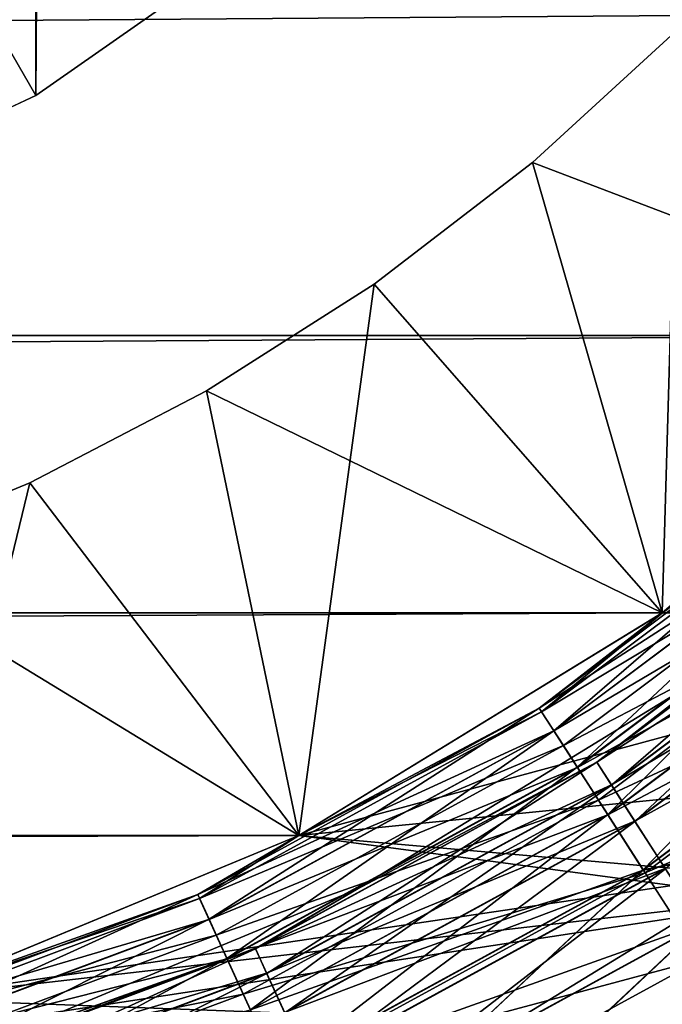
# Model space of a CAD drawing. Header units: metres. Extents: x -206 to 75, y -104 to 104.
# Tile 974 of 1056: x 39.26 to 40.44, y -42.27 to -40.45. Entities that reach past the tile are written whole.
import ezdxf

# ---------------------------------------------------------------- set-up
doc = ezdxf.new("R2010")
doc.units = ezdxf.units.M
doc.layers.add('solid_01_1-CONSUMER_THERM_B_125288', color=7, linetype='CONTINUOUS')

msp = doc.modelspace()

# ---------------------------------------------------------------- linework, layer by layer
at = {"layer": 'solid_01_1-CONSUMER_THERM_B_125288'}
for points in [[(37.641285, -67.320755), (69.485435, 75.004799), (69.506912, -74.995201)], [(37.641285, -67.320755), (37.742935, -66.77655), (69.485435, 75.004799)], [(37.723892, 66.223442), (69.485435, 75.004799), (37.742855, -66.222939)], [(37.742935, -66.77655), (37.742855, -66.222939), (69.485435, 75.004799)], [(38.721828, -40.857029, 108.410858), (38.72179, 40.85704, 108.410858), (39.286171, 40.593868, 108.410858)], [(38.721828, -40.857029, 108.410858), (39.286171, 40.593868, 108.410858), (39.286209, -40.593857, 108.410858)], [(39.286209, -40.593857, 108.410858), (39.286171, 40.593868, 108.410858), (39.79628, 40.236687, 108.410858)], [(39.286209, -40.593857, 108.410858), (39.79628, 40.236687, 108.410858), (39.796318, -40.236675, 108.410858)], [(39.286209, -40.593857, 108.410858), (39.796318, -40.236675, 108.410858), (39.111248, -40.290855, 75)], [(38.721828, -40.857029, 108.410858), (39.286209, -40.593857, 108.410858), (39.111248, -40.290855, 75)], [(-41.035572, -41.035572, 108.5), (41.545116, -40.438808, 108.5), (-41.545181, -40.43885, 108.5)], [(-41.035572, -41.035572, 108.5), (41.035511, -41.035534, 108.5), (41.545116, -40.438808, 108.5)], [(40.199833, -40.717251, 106.5), (40.469818, -40.469841, 106.5), (40.43877, -41.54517, 107)], [(41.035503, -41.035526, 106), (40.469818, -40.469841, 106.5), (40.199833, -40.717251, 106.5)], [(40.199833, -40.717251, 104.5), (40.469818, -40.469841, 104.5), (40.43877, -41.54517, 105)], [(40.199833, -40.717251, 104.5), (41.035503, -41.035526, 104), (40.469818, -40.469841, 104.5)], [(40.199833, -40.717251, 102.5), (40.469818, -40.469841, 102.5), (40.43877, -41.54517, 103)], [(40.199833, -40.717251, 102.5), (41.035503, -41.035526, 102), (40.469818, -40.469841, 102.5)], [(40.199833, -40.717251, 100.5), (40.469818, -40.469841, 100.5), (40.43877, -41.54517, 101)], [(40.199833, -40.717251, 100.5), (41.035503, -41.035526, 100), (40.469818, -40.469841, 100.5)], [(40.199833, -40.717251, 98.5), (40.469818, -40.469841, 98.5), (40.43877, -41.54517, 99)], [(40.199833, -40.717251, 98.5), (41.035503, -41.035526, 98), (40.469818, -40.469841, 98.5)], [(40.199833, -40.717251, 96.5), (40.469818, -40.469841, 96.5), (40.43877, -41.54517, 97)], [(40.199833, -40.717251, 96.5), (41.035503, -41.035526, 96), (40.469818, -40.469841, 96.5)], [(40.199833, -40.717251, 94.5), (40.469818, -40.469841, 94.5), (40.43877, -41.54517, 95)], [(40.199833, -40.717251, 94.5), (41.035503, -41.035526, 94), (40.469818, -40.469841, 94.5)], [(40.199833, -40.717251, 92.5), (40.469818, -40.469841, 92.5), (40.43877, -41.54517, 93)], [(40.199833, -40.717251, 92.5), (41.035503, -41.035526, 92), (40.469818, -40.469841, 92.5)], [(40.199833, -40.717251, 90.5), (40.469818, -40.469841, 90.5), (40.43877, -41.54517, 91)], [(40.199833, -40.717251, 90.5), (41.035503, -41.035526, 90), (40.469818, -40.469841, 90.5)], [(40.199833, -40.717251, 88.5), (40.469818, -40.469841, 88.5), (40.43877, -41.54517, 89)], [(40.199833, -40.717251, 88.5), (41.035503, -41.035526, 88), (40.469818, -40.469841, 88.5)], [(40.199833, -40.717251, 86.5), (40.469818, -40.469841, 86.5), (40.43877, -41.54517, 87)], [(40.199833, -40.717251, 86.5), (41.035503, -41.035526, 86), (40.469818, -40.469841, 86.5)], [(40.199833, -40.717251, 84.5), (40.469818, -40.469841, 84.5), (40.43877, -41.54517, 85)], [(40.199833, -40.717251, 84.5), (41.035503, -41.035526, 84), (40.469818, -40.469841, 84.5)], [(40.199833, -40.717251, 82.5), (40.469818, -40.469841, 82.5), (40.43877, -41.54517, 83)], [(40.199833, -40.717251, 82.5), (41.035503, -41.035526, 82), (40.469818, -40.469841, 82.5)], [(40.199833, -40.717251, 80.5), (40.469818, -40.469841, 80.5), (40.43877, -41.54517, 81)], [(40.199833, -40.717251, 80.5), (41.035503, -41.035526, 80), (40.469818, -40.469841, 80.5)], [(40.199833, -40.717251, 78.5), (40.469818, -40.469841, 78.5), (40.43877, -41.54517, 79)], [(40.199833, -40.717251, 78.5), (41.035503, -41.035526, 78), (40.469818, -40.469841, 78.5)], [(40.199833, -40.717251, 76.5), (40.469818, -40.469841, 76.5), (40.43877, -41.54517, 77)], [(40.199833, -40.717251, 76.5), (41.035503, -41.035526, 76), (40.469818, -40.469841, 76.5)], [(40.469818, -40.469841, 106.5), (41.035503, -41.035526, 107), (40.43877, -41.54517, 107)], [(40.469818, -40.469841, 104.5), (41.035503, -41.035526, 105), (40.43877, -41.54517, 105)], [(40.469818, -40.469841, 102.5), (41.035503, -41.035526, 103), (40.43877, -41.54517, 103)], [(40.469818, -40.469841, 100.5), (41.035503, -41.035526, 101), (40.43877, -41.54517, 101)], [(40.469818, -40.469841, 98.5), (41.035503, -41.035526, 99), (40.43877, -41.54517, 99)], [(40.469818, -40.469841, 96.5), (41.035503, -41.035526, 97), (40.43877, -41.54517, 97)], [(40.469818, -40.469841, 94.5), (41.035503, -41.035526, 95), (40.43877, -41.54517, 95)], [(40.469818, -40.469841, 92.5), (41.035503, -41.035526, 93), (40.43877, -41.54517, 93)], [(40.469818, -40.469841, 90.5), (41.035503, -41.035526, 91), (40.43877, -41.54517, 91)], [(40.469818, -40.469841, 88.5), (41.035503, -41.035526, 89), (40.43877, -41.54517, 89)], [(40.469818, -40.469841, 86.5), (41.035503, -41.035526, 87), (40.43877, -41.54517, 87)], [(40.469818, -40.469841, 84.5), (41.035503, -41.035526, 85), (40.43877, -41.54517, 85)], [(40.469818, -40.469841, 82.5), (41.035503, -41.035526, 83), (40.43877, -41.54517, 83)], [(40.469818, -40.469841, 80.5), (41.035503, -41.035526, 81), (40.43877, -41.54517, 81)], [(40.469818, -40.469841, 78.5), (41.035503, -41.035526, 79), (40.43877, -41.54517, 79)], [(40.469818, -40.469841, 76.5), (41.035503, -41.035526, 77), (40.43877, -41.54517, 77)], [(39.908802, -40.940563, 106.5), (40.199833, -40.717251, 106.5), (40.43877, -41.54517, 107)], [(40.43877, -41.54517, 106), (40.199833, -40.717251, 106.5), (39.908802, -40.940563, 106.5)], [(39.908802, -40.940563, 104.5), (40.199833, -40.717251, 104.5), (40.43877, -41.54517, 105)], [(39.908802, -40.940563, 104.5), (40.43877, -41.54517, 104), (40.199833, -40.717251, 104.5)], [(39.908802, -40.940563, 102.5), (40.199833, -40.717251, 102.5), (40.43877, -41.54517, 103)], [(39.908802, -40.940563, 102.5), (40.43877, -41.54517, 102), (40.199833, -40.717251, 102.5)], [(39.908802, -40.940563, 100.5), (40.199833, -40.717251, 100.5), (40.43877, -41.54517, 101)], [(39.908802, -40.940563, 100.5), (40.43877, -41.54517, 100), (40.199833, -40.717251, 100.5)], [(39.908802, -40.940563, 98.5), (40.199833, -40.717251, 98.5), (40.43877, -41.54517, 99)], [(39.908802, -40.940563, 98.5), (40.43877, -41.54517, 98), (40.199833, -40.717251, 98.5)], [(39.908802, -40.940563, 96.5), (40.199833, -40.717251, 96.5), (40.43877, -41.54517, 97)], [(39.908802, -40.940563, 96.5), (40.43877, -41.54517, 96), (40.199833, -40.717251, 96.5)], [(39.908802, -40.940563, 94.5), (40.199833, -40.717251, 94.5), (40.43877, -41.54517, 95)], [(39.908802, -40.940563, 94.5), (40.43877, -41.54517, 94), (40.199833, -40.717251, 94.5)], [(39.908802, -40.940563, 92.5), (40.199833, -40.717251, 92.5), (40.43877, -41.54517, 93)], [(39.908802, -40.940563, 92.5), (40.43877, -41.54517, 92), (40.199833, -40.717251, 92.5)], [(39.908802, -40.940563, 90.5), (40.199833, -40.717251, 90.5), (40.43877, -41.54517, 91)], [(39.908802, -40.940563, 90.5), (40.43877, -41.54517, 90), (40.199833, -40.717251, 90.5)], [(39.908802, -40.940563, 88.5), (40.199833, -40.717251, 88.5), (40.43877, -41.54517, 89)], [(39.908802, -40.940563, 88.5), (40.43877, -41.54517, 88), (40.199833, -40.717251, 88.5)], [(39.908802, -40.940563, 86.5), (40.199833, -40.717251, 86.5), (40.43877, -41.54517, 87)], [(39.908802, -40.940563, 86.5), (40.43877, -41.54517, 86), (40.199833, -40.717251, 86.5)], [(39.908802, -40.940563, 84.5), (40.199833, -40.717251, 84.5), (40.43877, -41.54517, 85)], [(39.908802, -40.940563, 84.5), (40.43877, -41.54517, 84), (40.199833, -40.717251, 84.5)], [(39.908802, -40.940563, 82.5), (40.199833, -40.717251, 82.5), (40.43877, -41.54517, 83)], [(39.908802, -40.940563, 82.5), (40.43877, -41.54517, 82), (40.199833, -40.717251, 82.5)], [(39.908802, -40.940563, 80.5), (40.199833, -40.717251, 80.5), (40.43877, -41.54517, 81)], [(39.908802, -40.940563, 80.5), (40.43877, -41.54517, 80), (40.199833, -40.717251, 80.5)], [(39.908802, -40.940563, 78.5), (40.199833, -40.717251, 78.5), (40.43877, -41.54517, 79)], [(39.908802, -40.940563, 78.5), (40.43877, -41.54517, 78), (40.199833, -40.717251, 78.5)], [(39.908802, -40.940563, 76.5), (40.199833, -40.717251, 76.5), (40.43877, -41.54517, 77)], [(39.908802, -40.940563, 76.5), (40.43877, -41.54517, 76), (40.199833, -40.717251, 76.5)], [(41.035503, -41.035526, 106), (40.199833, -40.717251, 106.5), (40.43877, -41.54517, 106)], [(40.199833, -40.717251, 104.5), (40.43877, -41.54517, 104), (41.035503, -41.035526, 104)], [(40.199833, -40.717251, 102.5), (40.43877, -41.54517, 102), (41.035503, -41.035526, 102)], [(40.199833, -40.717251, 100.5), (40.43877, -41.54517, 100), (41.035503, -41.035526, 100)], [(40.199833, -40.717251, 98.5), (40.43877, -41.54517, 98), (41.035503, -41.035526, 98)], [(40.199833, -40.717251, 96.5), (40.43877, -41.54517, 96), (41.035503, -41.035526, 96)], [(40.199833, -40.717251, 94.5), (40.43877, -41.54517, 94), (41.035503, -41.035526, 94)], [(40.199833, -40.717251, 92.5), (40.43877, -41.54517, 92), (41.035503, -41.035526, 92)], [(40.199833, -40.717251, 90.5), (40.43877, -41.54517, 90), (41.035503, -41.035526, 90)], [(40.199833, -40.717251, 88.5), (40.43877, -41.54517, 88), (41.035503, -41.035526, 88)], [(40.199833, -40.717251, 86.5), (40.43877, -41.54517, 86), (41.035503, -41.035526, 86)], [(40.199833, -40.717251, 84.5), (40.43877, -41.54517, 84), (41.035503, -41.035526, 84)], [(40.199833, -40.717251, 82.5), (40.43877, -41.54517, 82), (41.035503, -41.035526, 82)], [(40.199833, -40.717251, 80.5), (40.43877, -41.54517, 80), (41.035503, -41.035526, 80)], [(40.199833, -40.717251, 78.5), (40.43877, -41.54517, 78), (41.035503, -41.035526, 78)], [(40.199833, -40.717251, 76.5), (40.43877, -41.54517, 76), (41.035503, -41.035526, 76)], [(39.600029, -41.137264, 106.5), (39.908802, -40.940563, 106.5), (39.770195, -41.954887, 107)], [(40.43877, -41.54517, 106), (39.908802, -40.940563, 106.5), (39.600029, -41.137264, 106.5)], [(39.600029, -41.137264, 104.5), (39.908802, -40.940563, 104.5), (39.770195, -41.954887, 105)], [(39.600029, -41.137264, 104.5), (40.43877, -41.54517, 104), (39.908802, -40.940563, 104.5)], [(39.600029, -41.137264, 102.5), (39.908802, -40.940563, 102.5), (39.770195, -41.954887, 103)], [(39.600029, -41.137264, 102.5), (40.43877, -41.54517, 102), (39.908802, -40.940563, 102.5)], [(39.600029, -41.137264, 100.5), (39.908802, -40.940563, 100.5), (39.770195, -41.954887, 101)], [(39.600029, -41.137264, 100.5), (40.43877, -41.54517, 100), (39.908802, -40.940563, 100.5)], [(39.600029, -41.137264, 98.5), (39.908802, -40.940563, 98.5), (39.770195, -41.954887, 99)], [(39.600029, -41.137264, 98.5), (40.43877, -41.54517, 98), (39.908802, -40.940563, 98.5)], [(39.600029, -41.137264, 96.5), (39.908802, -40.940563, 96.5), (39.770195, -41.954887, 97)], [(39.600029, -41.137264, 96.5), (40.43877, -41.54517, 96), (39.908802, -40.940563, 96.5)], [(39.600029, -41.137264, 94.5), (39.908802, -40.940563, 94.5), (39.770195, -41.954887, 95)], [(39.600029, -41.137264, 94.5), (40.43877, -41.54517, 94), (39.908802, -40.940563, 94.5)], [(39.600029, -41.137264, 92.5), (39.908802, -40.940563, 92.5), (39.770195, -41.954887, 93)], [(39.600029, -41.137264, 92.5), (40.43877, -41.54517, 92), (39.908802, -40.940563, 92.5)], [(39.600029, -41.137264, 90.5), (39.908802, -40.940563, 90.5), (39.770195, -41.954887, 91)], [(39.600029, -41.137264, 90.5), (40.43877, -41.54517, 90), (39.908802, -40.940563, 90.5)], [(39.600029, -41.137264, 88.5), (39.908802, -40.940563, 88.5), (39.770195, -41.954887, 89)], [(39.600029, -41.137264, 88.5), (40.43877, -41.54517, 88), (39.908802, -40.940563, 88.5)], [(39.600029, -41.137264, 86.5), (39.908802, -40.940563, 86.5), (39.770195, -41.954887, 87)], [(39.600029, -41.137264, 86.5), (40.43877, -41.54517, 86), (39.908802, -40.940563, 86.5)], [(39.600029, -41.137264, 84.5), (39.908802, -40.940563, 84.5), (39.770195, -41.954887, 85)], [(39.600029, -41.137264, 84.5), (40.43877, -41.54517, 84), (39.908802, -40.940563, 84.5)], [(39.600029, -41.137264, 82.5), (39.908802, -40.940563, 82.5), (39.770195, -41.954887, 83)], [(39.600029, -41.137264, 82.5), (40.43877, -41.54517, 82), (39.908802, -40.940563, 82.5)], [(39.600029, -41.137264, 80.5), (39.908802, -40.940563, 80.5), (39.770195, -41.954887, 81)], [(39.600029, -41.137264, 80.5), (40.43877, -41.54517, 80), (39.908802, -40.940563, 80.5)], [(39.600029, -41.137264, 78.5), (39.908802, -40.940563, 78.5), (39.770195, -41.954887, 79)], [(39.600029, -41.137264, 78.5), (40.43877, -41.54517, 78), (39.908802, -40.940563, 78.5)], [(39.600029, -41.137264, 76.5), (39.908802, -40.940563, 76.5), (39.770195, -41.954887, 77)], [(39.600029, -41.137264, 76.5), (40.43877, -41.54517, 76), (39.908802, -40.940563, 76.5)], [(39.908802, -40.940563, 106.5), (40.43877, -41.54517, 107), (39.770195, -41.954887, 107)], [(39.908802, -40.940563, 104.5), (40.43877, -41.54517, 105), (39.770195, -41.954887, 105)], [(39.908802, -40.940563, 102.5), (40.43877, -41.54517, 103), (39.770195, -41.954887, 103)], [(39.908802, -40.940563, 100.5), (40.43877, -41.54517, 101), (39.770195, -41.954887, 101)], [(39.908802, -40.940563, 98.5), (40.43877, -41.54517, 99), (39.770195, -41.954887, 99)], [(39.908802, -40.940563, 96.5), (40.43877, -41.54517, 97), (39.770195, -41.954887, 97)], [(39.908802, -40.940563, 94.5), (40.43877, -41.54517, 95), (39.770195, -41.954887, 95)], [(39.908802, -40.940563, 92.5), (40.43877, -41.54517, 93), (39.770195, -41.954887, 93)], [(39.908802, -40.940563, 90.5), (40.43877, -41.54517, 91), (39.770195, -41.954887, 91)], [(39.908802, -40.940563, 88.5), (40.43877, -41.54517, 89), (39.770195, -41.954887, 89)], [(39.908802, -40.940563, 86.5), (40.43877, -41.54517, 87), (39.770195, -41.954887, 87)], [(39.908802, -40.940563, 84.5), (40.43877, -41.54517, 85), (39.770195, -41.954887, 85)], [(39.908802, -40.940563, 82.5), (40.43877, -41.54517, 83), (39.770195, -41.954887, 83)], [(39.908802, -40.940563, 80.5), (40.43877, -41.54517, 81), (39.770195, -41.954887, 81)], [(39.908802, -40.940563, 78.5), (40.43877, -41.54517, 79), (39.770195, -41.954887, 79)], [(39.908802, -40.940563, 76.5), (40.43877, -41.54517, 77), (39.770195, -41.954887, 77)], [(-40.438847, -41.545181, 108.5), (41.035511, -41.035534, 108.5), (-41.035572, -41.035572, 108.5)], [(-40.438847, -41.545181, 108.5), (40.438786, -41.545143, 108.5), (41.035511, -41.035534, 108.5)], [(40.438786, -41.545143, 108.5), (40.43877, -41.54517, 107), (41.035503, -41.035526, 107)], [(41.035503, -41.035526, 105), (41.035503, -41.035526, 106), (40.43877, -41.54517, 106)], [(40.43877, -41.54517, 105), (41.035503, -41.035526, 105), (40.43877, -41.54517, 106)], [(41.035503, -41.035526, 103), (41.035503, -41.035526, 104), (40.43877, -41.54517, 104)], [(40.43877, -41.54517, 103), (41.035503, -41.035526, 103), (40.43877, -41.54517, 104)], [(41.035503, -41.035526, 101), (41.035503, -41.035526, 102), (40.43877, -41.54517, 102)], [(40.43877, -41.54517, 101), (41.035503, -41.035526, 101), (40.43877, -41.54517, 102)], [(41.035503, -41.035526, 99), (41.035503, -41.035526, 100), (40.43877, -41.54517, 100)], [(40.43877, -41.54517, 99), (41.035503, -41.035526, 99), (40.43877, -41.54517, 100)], [(41.035503, -41.035526, 97), (41.035503, -41.035526, 98), (40.43877, -41.54517, 98)], [(40.43877, -41.54517, 97), (41.035503, -41.035526, 97), (40.43877, -41.54517, 98)], [(41.035503, -41.035526, 95), (41.035503, -41.035526, 96), (40.43877, -41.54517, 96)], [(40.43877, -41.54517, 95), (41.035503, -41.035526, 95), (40.43877, -41.54517, 96)], [(41.035503, -41.035526, 93), (41.035503, -41.035526, 94), (40.43877, -41.54517, 94)], [(40.43877, -41.54517, 93), (41.035503, -41.035526, 93), (40.43877, -41.54517, 94)], [(41.035503, -41.035526, 91), (41.035503, -41.035526, 92), (40.43877, -41.54517, 92)], [(40.43877, -41.54517, 91), (41.035503, -41.035526, 91), (40.43877, -41.54517, 92)], [(41.035503, -41.035526, 89), (41.035503, -41.035526, 90), (40.43877, -41.54517, 90)], [(40.43877, -41.54517, 89), (41.035503, -41.035526, 89), (40.43877, -41.54517, 90)], [(41.035503, -41.035526, 87), (41.035503, -41.035526, 88), (40.43877, -41.54517, 88)], [(40.43877, -41.54517, 87), (41.035503, -41.035526, 87), (40.43877, -41.54517, 88)], [(41.035503, -41.035526, 85), (41.035503, -41.035526, 86), (40.43877, -41.54517, 86)], [(40.43877, -41.54517, 85), (41.035503, -41.035526, 85), (40.43877, -41.54517, 86)], [(41.035503, -41.035526, 83), (41.035503, -41.035526, 84), (40.43877, -41.54517, 84)], [(40.43877, -41.54517, 83), (41.035503, -41.035526, 83), (40.43877, -41.54517, 84)], [(41.035503, -41.035526, 81), (41.035503, -41.035526, 82), (40.43877, -41.54517, 82)], [(40.43877, -41.54517, 81), (41.035503, -41.035526, 81), (40.43877, -41.54517, 82)], [(41.035503, -41.035526, 79), (41.035503, -41.035526, 80), (40.43877, -41.54517, 80)], [(40.43877, -41.54517, 79), (41.035503, -41.035526, 79), (40.43877, -41.54517, 80)], [(41.035503, -41.035526, 77), (41.035503, -41.035526, 78), (40.43877, -41.54517, 78)], [(40.43877, -41.54517, 77), (41.035503, -41.035526, 77), (40.43877, -41.54517, 78)], [(41.035503, -41.035526, 75.5), (41.035503, -41.035526, 76), (40.43877, -41.54517, 76)], [(40.438896, -41.545078, 75.5), (41.035503, -41.035526, 75.5), (40.43877, -41.54517, 76)], [(39.275139, -41.306404, 106.5), (39.600029, -41.137264, 106.5), (39.770195, -41.954887, 107)], [(39.770195, -41.954887, 106), (39.600029, -41.137264, 106.5), (39.275139, -41.306404, 106.5)], [(39.275139, -41.306404, 104.5), (39.600029, -41.137264, 104.5), (39.770195, -41.954887, 105)], [(39.275139, -41.306404, 104.5), (39.770195, -41.954887, 104), (39.600029, -41.137264, 104.5)], [(39.275139, -41.306404, 102.5), (39.600029, -41.137264, 102.5), (39.770195, -41.954887, 103)], [(39.275139, -41.306404, 102.5), (39.770195, -41.954887, 102), (39.600029, -41.137264, 102.5)], [(39.275139, -41.306404, 100.5), (39.600029, -41.137264, 100.5), (39.770195, -41.954887, 101)], [(39.275139, -41.306404, 100.5), (39.770195, -41.954887, 100), (39.600029, -41.137264, 100.5)], [(39.275139, -41.306404, 98.5), (39.600029, -41.137264, 98.5), (39.770195, -41.954887, 99)], [(39.275139, -41.306404, 98.5), (39.770195, -41.954887, 98), (39.600029, -41.137264, 98.5)], [(39.275139, -41.306404, 96.5), (39.600029, -41.137264, 96.5), (39.770195, -41.954887, 97)], [(39.275139, -41.306404, 96.5), (39.770195, -41.954887, 96), (39.600029, -41.137264, 96.5)], [(39.275139, -41.306404, 94.5), (39.600029, -41.137264, 94.5), (39.770195, -41.954887, 95)], [(39.275139, -41.306404, 94.5), (39.770195, -41.954887, 94), (39.600029, -41.137264, 94.5)], [(39.275139, -41.306404, 92.5), (39.600029, -41.137264, 92.5), (39.770195, -41.954887, 93)], [(39.275139, -41.306404, 92.5), (39.770195, -41.954887, 92), (39.600029, -41.137264, 92.5)], [(39.275139, -41.306404, 90.5), (39.600029, -41.137264, 90.5), (39.770195, -41.954887, 91)], [(39.275139, -41.306404, 90.5), (39.770195, -41.954887, 90), (39.600029, -41.137264, 90.5)], [(39.275139, -41.306404, 88.5), (39.600029, -41.137264, 88.5), (39.770195, -41.954887, 89)], [(39.275139, -41.306404, 88.5), (39.770195, -41.954887, 88), (39.600029, -41.137264, 88.5)], [(39.275139, -41.306404, 86.5), (39.600029, -41.137264, 86.5), (39.770195, -41.954887, 87)], [(39.275139, -41.306404, 86.5), (39.770195, -41.954887, 86), (39.600029, -41.137264, 86.5)], [(39.275139, -41.306404, 84.5), (39.600029, -41.137264, 84.5), (39.770195, -41.954887, 85)], [(39.275139, -41.306404, 84.5), (39.770195, -41.954887, 84), (39.600029, -41.137264, 84.5)], [(39.275139, -41.306404, 82.5), (39.600029, -41.137264, 82.5), (39.770195, -41.954887, 83)], [(39.275139, -41.306404, 82.5), (39.770195, -41.954887, 82), (39.600029, -41.137264, 82.5)], [(39.275139, -41.306404, 80.5), (39.600029, -41.137264, 80.5), (39.770195, -41.954887, 81)], [(39.275139, -41.306404, 80.5), (39.770195, -41.954887, 80), (39.600029, -41.137264, 80.5)], [(39.275139, -41.306404, 78.5), (39.600029, -41.137264, 78.5), (39.770195, -41.954887, 79)], [(39.275139, -41.306404, 78.5), (39.770195, -41.954887, 78), (39.600029, -41.137264, 78.5)], [(39.275139, -41.306404, 76.5), (39.600029, -41.137264, 76.5), (39.770195, -41.954887, 77)], [(39.275139, -41.306404, 76.5), (39.770195, -41.954887, 76), (39.600029, -41.137264, 76.5)], [(40.43877, -41.54517, 106), (39.600029, -41.137264, 106.5), (39.770195, -41.954887, 106)], [(39.600029, -41.137264, 104.5), (39.770195, -41.954887, 104), (40.43877, -41.54517, 104)], [(39.600029, -41.137264, 102.5), (39.770195, -41.954887, 102), (40.43877, -41.54517, 102)], [(39.600029, -41.137264, 100.5), (39.770195, -41.954887, 100), (40.43877, -41.54517, 100)], [(39.600029, -41.137264, 98.5), (39.770195, -41.954887, 98), (40.43877, -41.54517, 98)], [(39.600029, -41.137264, 96.5), (39.770195, -41.954887, 96), (40.43877, -41.54517, 96)], [(39.600029, -41.137264, 94.5), (39.770195, -41.954887, 94), (40.43877, -41.54517, 94)], [(39.600029, -41.137264, 92.5), (39.770195, -41.954887, 92), (40.43877, -41.54517, 92)], [(39.600029, -41.137264, 90.5), (39.770195, -41.954887, 90), (40.43877, -41.54517, 90)], [(39.600029, -41.137264, 88.5), (39.770195, -41.954887, 88), (40.43877, -41.54517, 88)], [(39.600029, -41.137264, 86.5), (39.770195, -41.954887, 86), (40.43877, -41.54517, 86)], [(39.600029, -41.137264, 84.5), (39.770195, -41.954887, 84), (40.43877, -41.54517, 84)], [(39.600029, -41.137264, 82.5), (39.770195, -41.954887, 82), (40.43877, -41.54517, 82)], [(39.600029, -41.137264, 80.5), (39.770195, -41.954887, 80), (40.43877, -41.54517, 80)], [(39.600029, -41.137264, 78.5), (39.770195, -41.954887, 78), (40.43877, -41.54517, 78)], [(39.600029, -41.137264, 76.5), (39.770195, -41.954887, 76), (40.43877, -41.54517, 76)], [(40.785339, -41.291515, 45.628902), (40.212311, -41.720478, 45.628902), (40.438896, -41.545078, 45.5)], [(40.239285, -41.762447, 45.74966), (40.212311, -41.720478, 45.628902), (40.785339, -41.291515, 45.628902)], [(40.212383, -41.720592, 75.37059), (40.785431, -41.291618, 75.37059), (40.438896, -41.545078, 75.5)], [(40.818184, -41.329414, 75.249886), (40.785431, -41.291618, 75.37059), (40.212383, -41.720592, 75.37059)], [(40.818012, -41.32922, 45.74966), (40.239285, -41.762447, 45.74966), (40.785339, -41.291515, 45.628902)], [(38.936222, -41.446789, 106.5), (39.275139, -41.306404, 106.5), (39.044773, -42.255367, 107)], [(39.770195, -41.954887, 106), (39.275139, -41.306404, 106.5), (38.936222, -41.446789, 106.5)], [(38.936222, -41.446789, 104.5), (39.275139, -41.306404, 104.5), (39.044773, -42.255367, 105)], [(38.936222, -41.446789, 104.5), (39.770195, -41.954887, 104), (39.275139, -41.306404, 104.5)], [(38.936222, -41.446789, 102.5), (39.275139, -41.306404, 102.5), (39.044773, -42.255367, 103)], [(38.936222, -41.446789, 102.5), (39.770195, -41.954887, 102), (39.275139, -41.306404, 102.5)], [(38.936222, -41.446789, 100.5), (39.275139, -41.306404, 100.5), (39.044773, -42.255367, 101)], [(38.936222, -41.446789, 100.5), (39.770195, -41.954887, 100), (39.275139, -41.306404, 100.5)], [(38.936222, -41.446789, 98.5), (39.275139, -41.306404, 98.5), (39.044773, -42.255367, 99)], [(38.936222, -41.446789, 98.5), (39.770195, -41.954887, 98), (39.275139, -41.306404, 98.5)], [(38.936222, -41.446789, 96.5), (39.275139, -41.306404, 96.5), (39.044773, -42.255367, 97)], [(38.936222, -41.446789, 96.5), (39.770195, -41.954887, 96), (39.275139, -41.306404, 96.5)], [(38.936222, -41.446789, 94.5), (39.275139, -41.306404, 94.5), (39.044773, -42.255367, 95)], [(38.936222, -41.446789, 94.5), (39.770195, -41.954887, 94), (39.275139, -41.306404, 94.5)], [(38.936222, -41.446789, 92.5), (39.275139, -41.306404, 92.5), (39.044773, -42.255367, 93)], [(38.936222, -41.446789, 92.5), (39.770195, -41.954887, 92), (39.275139, -41.306404, 92.5)], [(38.936222, -41.446789, 90.5), (39.275139, -41.306404, 90.5), (39.044773, -42.255367, 91)], [(38.936222, -41.446789, 90.5), (39.770195, -41.954887, 90), (39.275139, -41.306404, 90.5)], [(38.936222, -41.446789, 88.5), (39.275139, -41.306404, 88.5), (39.044773, -42.255367, 89)], [(38.936222, -41.446789, 88.5), (39.770195, -41.954887, 88), (39.275139, -41.306404, 88.5)], [(38.936222, -41.446789, 86.5), (39.275139, -41.306404, 86.5), (39.044773, -42.255367, 87)], [(38.936222, -41.446789, 86.5), (39.770195, -41.954887, 86), (39.275139, -41.306404, 86.5)], [(38.936222, -41.446789, 84.5), (39.275139, -41.306404, 84.5), (39.044773, -42.255367, 85)], [(38.936222, -41.446789, 84.5), (39.770195, -41.954887, 84), (39.275139, -41.306404, 84.5)], [(38.936222, -41.446789, 82.5), (39.275139, -41.306404, 82.5), (39.044773, -42.255367, 83)], [(38.936222, -41.446789, 82.5), (39.770195, -41.954887, 82), (39.275139, -41.306404, 82.5)], [(38.936222, -41.446789, 80.5), (39.275139, -41.306404, 80.5), (39.044773, -42.255367, 81)], [(38.936222, -41.446789, 80.5), (39.770195, -41.954887, 80), (39.275139, -41.306404, 80.5)], [(38.936222, -41.446789, 78.5), (39.275139, -41.306404, 78.5), (39.044773, -42.255367, 79)], [(38.936222, -41.446789, 78.5), (39.770195, -41.954887, 78), (39.275139, -41.306404, 78.5)], [(38.936222, -41.446789, 76.5), (39.275139, -41.306404, 76.5), (39.044773, -42.255367, 77)], [(38.936222, -41.446789, 76.5), (39.770195, -41.954887, 76), (39.275139, -41.306404, 76.5)], [(39.275139, -41.306404, 106.5), (39.770195, -41.954887, 107), (39.044773, -42.255367, 107)], [(39.275139, -41.306404, 104.5), (39.770195, -41.954887, 105), (39.044773, -42.255367, 105)], [(39.275139, -41.306404, 102.5), (39.770195, -41.954887, 103), (39.044773, -42.255367, 103)], [(39.275139, -41.306404, 100.5), (39.770195, -41.954887, 101), (39.044773, -42.255367, 101)], [(39.275139, -41.306404, 98.5), (39.770195, -41.954887, 99), (39.044773, -42.255367, 99)], [(39.275139, -41.306404, 96.5), (39.770195, -41.954887, 97), (39.044773, -42.255367, 97)], [(39.275139, -41.306404, 94.5), (39.770195, -41.954887, 95), (39.044773, -42.255367, 95)], [(39.275139, -41.306404, 92.5), (39.770195, -41.954887, 93), (39.044773, -42.255367, 93)], [(39.275139, -41.306404, 90.5), (39.770195, -41.954887, 91), (39.044773, -42.255367, 91)], [(39.275139, -41.306404, 88.5), (39.770195, -41.954887, 89), (39.044773, -42.255367, 89)], [(39.275139, -41.306404, 86.5), (39.770195, -41.954887, 87), (39.044773, -42.255367, 87)], [(39.275139, -41.306404, 84.5), (39.770195, -41.954887, 85), (39.044773, -42.255367, 85)], [(39.275139, -41.306404, 82.5), (39.770195, -41.954887, 83), (39.044773, -42.255367, 83)], [(39.275139, -41.306404, 80.5), (39.770195, -41.954887, 81), (39.044773, -42.255367, 81)], [(39.275139, -41.306404, 78.5), (39.770195, -41.954887, 79), (39.044773, -42.255367, 79)], [(39.275139, -41.306404, 76.5), (39.770195, -41.954887, 77), (39.044773, -42.255367, 77)], [(40.790691, -41.297688, 14.277479), (40.438896, -41.545078, 14.5), (40.216728, -41.727352, 14.277479)], [(40.790691, -41.297688, 14.277479), (40.216728, -41.727352, 14.277479), (40.839188, -41.353657, 14.065914)], [(40.239426, -41.762669, 75.249886), (40.818184, -41.329414, 75.249886), (40.212383, -41.720592, 75.37059)], [(40.282249, -41.829304, 45.853367), (40.239285, -41.762447, 45.74966), (40.818012, -41.32922, 45.74966)], [(40.870296, -41.389557, 75.146263), (40.818184, -41.329414, 75.249886), (40.239426, -41.762669, 75.249886)], [(40.870052, -41.389278, 45.853367), (40.282249, -41.829304, 45.853367), (40.818012, -41.32922, 45.74966)], [(40.216728, -41.727352, 14.277479), (40.256767, -41.789654, 14.065914), (40.839188, -41.353657, 14.065914)], [(40.839188, -41.353657, 14.065914), (40.256767, -41.789654, 14.065914), (40.917328, -41.443832, 13.87616)], [(40.282448, -41.829617, 75.146263), (40.870296, -41.389557, 75.146263), (40.239426, -41.762669, 75.249886)], [(40.338272, -41.916477, 45.932949), (40.282249, -41.829304, 45.853367), (40.870052, -41.389278, 45.853367)], [(40.93821, -41.467934, 75.066788), (40.870296, -41.389557, 75.146263), (40.282448, -41.829617, 75.146263)], [(40.891247, -41.390816, 72.5289), (40.318279, -41.819862, 72.5289), (40.923923, -41.428516, 72.649658)], [(40.544838, -41.644428, 72.400002), (40.318279, -41.819862, 72.5289), (40.891247, -41.390816, 72.5289)], [(40.318352, -41.819977, 66.37059), (40.544838, -41.644428, 66.5), (40.891335, -41.390919, 66.37059)], [(40.318352, -41.819977, 66.37059), (40.891335, -41.390919, 66.37059), (40.345398, -41.862049, 66.249886)], [(40.937916, -41.467594, 45.932949), (40.338272, -41.916477, 45.932949), (40.870052, -41.389278, 45.853367)], [(40.891335, -41.390919, 66.37059), (40.924095, -41.428711, 66.249886), (40.345398, -41.862049, 66.249886)], [(40.318279, -41.819862, 72.5289), (40.345257, -41.861828, 72.649658), (40.923923, -41.428516, 72.649658)], [(40.923923, -41.428516, 72.649658), (40.345257, -41.861828, 72.649658), (40.975975, -41.488567, 72.753365)], [(40.345398, -41.862049, 66.249886), (40.924095, -41.428711, 66.249886), (40.388432, -41.928989, 66.146263)], [(40.924095, -41.428711, 66.249886), (40.976215, -41.488846, 66.146263), (40.388432, -41.928989, 66.146263)], [(39.770195, -41.954887, 106), (38.936222, -41.446789, 106.5), (39.044773, -42.255367, 106)], [(38.936222, -41.446789, 104.5), (39.044773, -42.255367, 104), (39.770195, -41.954887, 104)], [(38.936222, -41.446789, 102.5), (39.044773, -42.255367, 102), (39.770195, -41.954887, 102)], [(38.936222, -41.446789, 100.5), (39.044773, -42.255367, 100), (39.770195, -41.954887, 100)], [(38.936222, -41.446789, 98.5), (39.044773, -42.255367, 98), (39.770195, -41.954887, 98)], [(38.936222, -41.446789, 96.5), (39.044773, -42.255367, 96), (39.770195, -41.954887, 96)], [(38.936222, -41.446789, 94.5), (39.044773, -42.255367, 94), (39.770195, -41.954887, 94)], [(38.936222, -41.446789, 92.5), (39.044773, -42.255367, 92), (39.770195, -41.954887, 92)], [(38.936222, -41.446789, 90.5), (39.044773, -42.255367, 90), (39.770195, -41.954887, 90)], [(38.936222, -41.446789, 88.5), (39.044773, -42.255367, 88), (39.770195, -41.954887, 88)], [(38.936222, -41.446789, 86.5), (39.044773, -42.255367, 86), (39.770195, -41.954887, 86)], [(38.936222, -41.446789, 84.5), (39.044773, -42.255367, 84), (39.770195, -41.954887, 84)], [(38.936222, -41.446789, 82.5), (39.044773, -42.255367, 82), (39.770195, -41.954887, 82)], [(38.936222, -41.446789, 80.5), (39.044773, -42.255367, 80), (39.770195, -41.954887, 80)], [(38.936222, -41.446789, 78.5), (39.044773, -42.255367, 78), (39.770195, -41.954887, 78)], [(38.936222, -41.446789, 76.5), (39.044773, -42.255367, 76), (39.770195, -41.954887, 76)], [(40.256767, -41.789654, 14.065914), (40.321274, -41.89003, 13.87616), (40.917328, -41.443832, 13.87616)], [(40.917328, -41.443832, 13.87616), (40.321274, -41.89003, 13.87616), (41.021179, -41.563686, 13.717749)], [(40.338516, -41.916859, 75.066788), (40.93821, -41.467934, 75.066788), (40.282448, -41.829617, 75.146263)], [(40.40353, -42.018021, 45.982964), (40.338272, -41.916477, 45.932949), (40.937916, -41.467594, 45.932949)], [(41.017288, -41.559196, 75.016899), (40.93821, -41.467934, 75.066788), (40.338516, -41.916859, 75.066788)], [(41.016956, -41.558815, 45.982964), (40.40353, -42.018021, 45.982964), (40.937916, -41.467594, 45.932949)], [(41.494976, -41.488297, 66), (40.438786, -41.545143, 66), (39.770241, -41.954853, 66)], [(40.838787, -42.048897, 66), (41.494976, -41.488297, 66), (39.770241, -41.954853, 66)], [(40.345257, -41.861828, 72.649658), (40.388229, -41.928677, 72.753365), (40.975975, -41.488567, 72.753365)], [(40.975975, -41.488567, 72.753365), (40.388229, -41.928677, 72.753365), (41.043846, -41.566872, 72.832947)], [(40.388432, -41.928989, 66.146263), (40.976215, -41.488846, 66.146263), (40.444511, -42.016224, 66.066788)], [(-39.770302, -41.954891, 108.5), (40.438786, -41.545143, 108.5), (-40.438847, -41.545181, 108.5)], [(-39.770302, -41.954891, 108.5), (39.770241, -41.954853, 108.5), (40.438786, -41.545143, 108.5)], [(39.76992, -41.955025, 75.5), (40.438896, -41.545078, 75.5), (39.770195, -41.954887, 76)], [(40.212383, -41.720592, 75.37059), (40.438896, -41.545078, 75.5), (39.76992, -41.955025, 75.5)], [(40.438896, -41.545078, 14.5), (40.438896, -41.545078, 45.5), (39.76992, -41.955025, 45.5)], [(40.212311, -41.720478, 45.628902), (39.76992, -41.955025, 45.5), (40.438896, -41.545078, 45.5)], [(39.76992, -41.955025, 14.5), (40.438896, -41.545078, 14.5), (39.76992, -41.955025, 45.5)], [(40.216728, -41.727352, 14.277479), (40.438896, -41.545078, 14.5), (39.76992, -41.955025, 14.5)], [(40.438896, -41.545078, 75.5), (40.43877, -41.54517, 76), (39.770195, -41.954887, 76)], [(39.770241, -41.954853, 108.5), (39.770195, -41.954887, 107), (40.43877, -41.54517, 107)], [(40.43877, -41.54517, 105), (40.43877, -41.54517, 106), (39.770195, -41.954887, 106)], [(39.770195, -41.954887, 105), (40.43877, -41.54517, 105), (39.770195, -41.954887, 106)], [(40.43877, -41.54517, 103), (40.43877, -41.54517, 104), (39.770195, -41.954887, 104)], [(39.770195, -41.954887, 103), (40.43877, -41.54517, 103), (39.770195, -41.954887, 104)], [(40.43877, -41.54517, 101), (40.43877, -41.54517, 102), (39.770195, -41.954887, 102)], [(39.770195, -41.954887, 101), (40.43877, -41.54517, 101), (39.770195, -41.954887, 102)], [(40.43877, -41.54517, 99), (40.43877, -41.54517, 100), (39.770195, -41.954887, 100)], [(39.770195, -41.954887, 99), (40.43877, -41.54517, 99), (39.770195, -41.954887, 100)], [(40.43877, -41.54517, 97), (40.43877, -41.54517, 98), (39.770195, -41.954887, 98)], [(39.770195, -41.954887, 97), (40.43877, -41.54517, 97), (39.770195, -41.954887, 98)], [(40.43877, -41.54517, 95), (40.43877, -41.54517, 96), (39.770195, -41.954887, 96)], [(39.770195, -41.954887, 95), (40.43877, -41.54517, 95), (39.770195, -41.954887, 96)], [(40.43877, -41.54517, 93), (40.43877, -41.54517, 94), (39.770195, -41.954887, 94)], [(39.770195, -41.954887, 93), (40.43877, -41.54517, 93), (39.770195, -41.954887, 94)], [(40.43877, -41.54517, 91), (40.43877, -41.54517, 92), (39.770195, -41.954887, 92)], [(39.770195, -41.954887, 91), (40.43877, -41.54517, 91), (39.770195, -41.954887, 92)], [(40.43877, -41.54517, 89), (40.43877, -41.54517, 90), (39.770195, -41.954887, 90)], [(39.770195, -41.954887, 89), (40.43877, -41.54517, 89), (39.770195, -41.954887, 90)], [(40.43877, -41.54517, 87), (40.43877, -41.54517, 88), (39.770195, -41.954887, 88)], [(39.770195, -41.954887, 87), (40.43877, -41.54517, 87), (39.770195, -41.954887, 88)], [(40.43877, -41.54517, 85), (40.43877, -41.54517, 86), (39.770195, -41.954887, 86)], [(39.770195, -41.954887, 85), (40.43877, -41.54517, 85), (39.770195, -41.954887, 86)], [(40.43877, -41.54517, 83), (40.43877, -41.54517, 84), (39.770195, -41.954887, 84)], [(39.770195, -41.954887, 83), (40.43877, -41.54517, 83), (39.770195, -41.954887, 84)], [(40.43877, -41.54517, 81), (40.43877, -41.54517, 82), (39.770195, -41.954887, 82)], [(39.770195, -41.954887, 81), (40.43877, -41.54517, 81), (39.770195, -41.954887, 82)], [(40.43877, -41.54517, 79), (40.43877, -41.54517, 80), (39.770195, -41.954887, 80)], [(39.770195, -41.954887, 79), (40.43877, -41.54517, 79), (39.770195, -41.954887, 80)], [(40.43877, -41.54517, 77), (40.43877, -41.54517, 78), (39.770195, -41.954887, 78)], [(39.770195, -41.954887, 77), (40.43877, -41.54517, 77), (39.770195, -41.954887, 78)], [(43.811539, -41.551422, 48), (40.438786, -41.545143, 48), (39.770241, -41.954853, 48)], [(39.770241, -41.954853, 55), (39.770241, -41.954853, 48), (40.438786, -41.545143, 48)], [(39.770241, -41.954853, 55), (40.438786, -41.545143, 48), (40.438786, -41.545143, 55)], [(43.811539, -41.551422, 73), (39.770241, -41.954853, 73), (40.438786, -41.545143, 73)], [(40.438786, -41.545143, 66), (40.438786, -41.545143, 73), (39.770241, -41.954853, 73)], [(39.770241, -41.954853, 66), (40.438786, -41.545143, 66), (39.770241, -41.954853, 73)], [(40.438786, -41.545143, 57), (39.770241, -41.954853, 57), (43.811539, -41.551422, 57)], [(39.770241, -41.954853, 64), (39.770241, -41.954853, 57), (40.438786, -41.545143, 57)], [(39.770241, -41.954853, 64), (40.438786, -41.545143, 57), (40.438786, -41.545143, 64)], [(43.811539, -41.551422, 55), (39.770241, -41.954853, 55), (40.438786, -41.545143, 55)], [(43.811539, -41.551422, 64), (39.770241, -41.954853, 64), (40.438786, -41.545143, 64)], [(40.438786, -41.545143, 108.5), (39.770241, -41.954853, 108.5), (40.43877, -41.54517, 107)], [(43.811539, -41.551422, 48), (39.770241, -41.954853, 48), (39.04483, -42.255356, 48)], [(43.169235, -42.41013, 48), (43.811539, -41.551422, 48), (39.04483, -42.255356, 48)], [(39.04483, -42.255356, 57), (43.169235, -42.41013, 57), (43.811539, -41.551422, 57)], [(39.770241, -41.954853, 57), (39.04483, -42.255356, 57), (43.811539, -41.551422, 57)], [(43.811539, -41.551422, 73), (43.169235, -42.41013, 73), (39.770241, -41.954853, 73)], [(43.811539, -41.551422, 55), (43.169235, -42.41013, 55), (39.770241, -41.954853, 55)], [(43.811539, -41.551422, 64), (43.169235, -42.41013, 64), (39.770241, -41.954853, 64)], [(40.321274, -41.89003, 13.87616), (40.407017, -42.023445, 13.717749), (41.021179, -41.563686, 13.717749)], [(40.403805, -42.018448, 75.016899), (41.017288, -41.559196, 75.016899), (40.338516, -41.916859, 75.066788)], [(41.016956, -41.558815, 45.982964), (40.730839, -41.951, 46), (40.40353, -42.018021, 45.982964)], [(40.730839, -41.951, 75), (41.017288, -41.559196, 75.016899), (40.403805, -42.018448, 75.016899)], [(41.021179, -41.563686, 13.717749), (40.407017, -42.023445, 13.717749), (41.145531, -41.707195, 13.598642)], [(40.388229, -41.928677, 72.753365), (40.444267, -42.015842, 72.832947), (41.043846, -41.566872, 72.832947)], [(40.544838, -41.644428, 72.400002), (39.875923, -42.054474, 72.400002), (40.318279, -41.819862, 72.5289)], [(39.875923, -42.054474, 66.5), (39.875923, -42.054474, 72.400002), (40.544838, -41.644428, 72.400002)], [(40.544838, -41.644428, 66.5), (39.875923, -42.054474, 66.5), (40.544838, -41.644428, 72.400002)], [(40.318352, -41.819977, 66.37059), (39.875923, -42.054474, 66.5), (40.544838, -41.644428, 66.5)], [(40.407017, -42.023445, 13.717749), (40.509678, -42.183189, 13.598642), (41.145531, -41.707195, 13.598642)], [(40.212311, -41.720478, 45.628902), (39.584064, -42.063526, 45.628902), (39.76992, -41.955025, 45.5)], [(39.60479, -42.10891, 45.74966), (39.584064, -42.063526, 45.628902), (40.212311, -41.720478, 45.628902)], [(39.584122, -42.063652, 75.37059), (40.212383, -41.720592, 75.37059), (39.76992, -41.955025, 75.5)], [(40.239426, -41.762669, 75.249886), (40.212383, -41.720592, 75.37059), (39.584122, -42.063652, 75.37059)], [(40.239285, -41.762447, 45.74966), (39.60479, -42.10891, 45.74966), (40.212311, -41.720478, 45.628902)], [(40.216728, -41.727352, 14.277479), (39.76992, -41.955025, 14.5), (39.58746, -42.070961, 14.277479)], [(40.216728, -41.727352, 14.277479), (39.58746, -42.070961, 14.277479), (40.256767, -41.789654, 14.065914)], [(39.6049, -42.109146, 75.249886), (40.239426, -41.762669, 75.249886), (39.584122, -42.063652, 75.37059)], [(39.637802, -42.181198, 45.853367), (39.60479, -42.10891, 45.74966), (40.239285, -41.762447, 45.74966)], [(40.282448, -41.829617, 75.146263), (40.239426, -41.762669, 75.249886), (39.6049, -42.109146, 75.249886)], [(40.282249, -41.829304, 45.853367), (39.637802, -42.181198, 45.853367), (40.239285, -41.762447, 45.74966)], [(39.58746, -42.070961, 14.277479), (39.618225, -42.138325, 14.065914), (40.256767, -41.789654, 14.065914)], [(40.256767, -41.789654, 14.065914), (39.618225, -42.138325, 14.065914), (40.321274, -41.89003, 13.87616)], [(39.637959, -42.181534, 75.146263), (40.282448, -41.829617, 75.146263), (39.6049, -42.109146, 75.249886)], [(39.680851, -42.275459, 45.932949), (39.637802, -42.181198, 45.853367), (40.282249, -41.829304, 45.853367)], [(40.338516, -41.916859, 75.066788), (40.282448, -41.829617, 75.146263), (39.637959, -42.181534, 75.146263)], [(40.338272, -41.916477, 45.932949), (39.680851, -42.275459, 45.932949), (40.282249, -41.829304, 45.853367)], [(40.318279, -41.819862, 72.5289), (39.690083, -42.163002, 72.5289), (40.345257, -41.861828, 72.649658)], [(39.875923, -42.054474, 72.400002), (39.690083, -42.163002, 72.5289), (40.318279, -41.819862, 72.5289)], [(39.69014, -42.163124, 66.37059), (39.875923, -42.054474, 66.5), (40.318352, -41.819977, 66.37059)], [(39.69014, -42.163124, 66.37059), (40.318352, -41.819977, 66.37059), (39.710922, -42.208618, 66.249886)], [(40.318352, -41.819977, 66.37059), (40.345398, -41.862049, 66.249886), (39.710922, -42.208618, 66.249886)], [(39.690083, -42.163002, 72.5289), (39.710812, -42.208378, 72.649658), (40.345257, -41.861828, 72.649658)], [(40.345257, -41.861828, 72.649658), (39.710812, -42.208378, 72.649658), (40.388229, -41.928677, 72.753365)], [(39.710922, -42.208618, 66.249886), (40.345398, -41.862049, 66.249886), (39.743992, -42.280998, 66.146263)], [(40.345398, -41.862049, 66.249886), (40.388432, -41.928989, 66.146263), (39.743992, -42.280998, 66.146263)], [(39.618225, -42.138325, 14.065914), (39.667793, -42.246861, 13.87616), (40.321274, -41.89003, 13.87616)], [(40.321274, -41.89003, 13.87616), (39.667793, -42.246861, 13.87616), (40.407017, -42.023445, 13.717749)], [(39.29858, -42.832634, 72.900002), (43.651974, -42.837906, 72.900002), (44.335884, -41.924076, 72.900002)], [(39.705593, -42.682964, 72.900002), (39.29858, -42.832634, 72.900002), (44.335884, -41.924076, 72.900002)], [(39.681038, -42.275871, 75.066788), (40.338516, -41.916859, 75.066788), (39.637959, -42.181534, 75.146263)], [(39.730995, -42.385254, 45.982964), (39.680851, -42.275459, 45.932949), (40.338272, -41.916477, 45.932949)], [(40.403805, -42.018448, 75.016899), (40.338516, -41.916859, 75.066788), (39.681038, -42.275871, 75.066788)], [(40.099342, -42.501797, 72.900002), (39.705593, -42.682964, 72.900002), (44.335884, -41.924076, 72.900002)], [(40.40353, -42.018021, 45.982964), (39.730995, -42.385254, 45.982964), (40.338272, -41.916477, 45.932949)], [(40.836842, -42.050312, 72.900002), (40.099342, -42.501797, 72.900002), (44.335884, -41.924076, 72.900002)], [(39.710812, -42.208378, 72.649658), (39.743835, -42.280663, 72.753365), (40.388229, -41.928677, 72.753365)], [(40.388229, -41.928677, 72.753365), (39.743835, -42.280663, 72.753365), (40.444267, -42.015842, 72.832947)], [(39.743992, -42.280998, 66.146263), (40.388432, -41.928989, 66.146263), (39.787086, -42.375328, 66.066788)], [(40.388432, -41.928989, 66.146263), (40.444511, -42.016224, 66.066788), (39.787086, -42.375328, 66.066788)], [(-39.044891, -42.25539, 108.5), (39.770241, -41.954853, 108.5), (-39.770302, -41.954891, 108.5)], [(-39.044891, -42.25539, 108.5), (39.04483, -42.255356, 108.5), (39.770241, -41.954853, 108.5)], [(39.04483, -42.255356, 108.5), (39.044773, -42.255367, 107), (39.770195, -41.954887, 107)], [(39.770195, -41.954887, 105), (39.770195, -41.954887, 106), (39.044773, -42.255367, 106)], [(39.044773, -42.255367, 105), (39.770195, -41.954887, 105), (39.044773, -42.255367, 106)], [(39.770195, -41.954887, 103), (39.770195, -41.954887, 104), (39.044773, -42.255367, 104)], [(39.044773, -42.255367, 103), (39.770195, -41.954887, 103), (39.044773, -42.255367, 104)], [(39.770195, -41.954887, 101), (39.770195, -41.954887, 102), (39.044773, -42.255367, 102)], [(39.044773, -42.255367, 101), (39.770195, -41.954887, 101), (39.044773, -42.255367, 102)], [(39.770195, -41.954887, 99), (39.770195, -41.954887, 100), (39.044773, -42.255367, 100)], [(39.044773, -42.255367, 99), (39.770195, -41.954887, 99), (39.044773, -42.255367, 100)], [(39.770195, -41.954887, 97), (39.770195, -41.954887, 98), (39.044773, -42.255367, 98)], [(39.044773, -42.255367, 97), (39.770195, -41.954887, 97), (39.044773, -42.255367, 98)], [(39.770195, -41.954887, 95), (39.770195, -41.954887, 96), (39.044773, -42.255367, 96)], [(39.044773, -42.255367, 95), (39.770195, -41.954887, 95), (39.044773, -42.255367, 96)], [(39.770195, -41.954887, 93), (39.770195, -41.954887, 94), (39.044773, -42.255367, 94)], [(39.044773, -42.255367, 93), (39.770195, -41.954887, 93), (39.044773, -42.255367, 94)], [(39.770195, -41.954887, 91), (39.770195, -41.954887, 92), (39.044773, -42.255367, 92)], [(39.044773, -42.255367, 91), (39.770195, -41.954887, 91), (39.044773, -42.255367, 92)], [(39.770195, -41.954887, 89), (39.770195, -41.954887, 90), (39.044773, -42.255367, 90)], [(39.044773, -42.255367, 89), (39.770195, -41.954887, 89), (39.044773, -42.255367, 90)], [(39.770195, -41.954887, 87), (39.770195, -41.954887, 88), (39.044773, -42.255367, 88)], [(39.044773, -42.255367, 87), (39.770195, -41.954887, 87), (39.044773, -42.255367, 88)], [(39.770195, -41.954887, 85), (39.770195, -41.954887, 86), (39.044773, -42.255367, 86)], [(39.044773, -42.255367, 85), (39.770195, -41.954887, 85), (39.044773, -42.255367, 86)], [(39.770195, -41.954887, 83), (39.770195, -41.954887, 84), (39.044773, -42.255367, 84)], [(39.044773, -42.255367, 83), (39.770195, -41.954887, 83), (39.044773, -42.255367, 84)], [(39.770195, -41.954887, 81), (39.770195, -41.954887, 82), (39.044773, -42.255367, 82)], [(39.044773, -42.255367, 81), (39.770195, -41.954887, 81), (39.044773, -42.255367, 82)], [(39.770195, -41.954887, 79), (39.770195, -41.954887, 80), (39.044773, -42.255367, 80)], [(39.044773, -42.255367, 79), (39.770195, -41.954887, 79), (39.044773, -42.255367, 80)], [(39.770195, -41.954887, 77), (39.770195, -41.954887, 78), (39.044773, -42.255367, 78)], [(39.044773, -42.255367, 77), (39.770195, -41.954887, 77), (39.044773, -42.255367, 78)], [(39.76992, -41.955025, 75.5), (39.770195, -41.954887, 76), (39.044773, -42.255367, 76)], [(39.045055, -42.255276, 75.5), (39.76992, -41.955025, 75.5), (39.044773, -42.255367, 76)], [(39.04483, -42.255356, 55), (39.04483, -42.255356, 48), (39.770241, -41.954853, 48)], [(39.04483, -42.255356, 55), (39.770241, -41.954853, 48), (39.770241, -41.954853, 55)], [(43.169235, -42.41013, 73), (39.04483, -42.255356, 73), (39.770241, -41.954853, 73)], [(39.770241, -41.954853, 66), (39.770241, -41.954853, 73), (39.04483, -42.255356, 73)], [(39.04483, -42.255356, 66), (39.770241, -41.954853, 66), (39.04483, -42.255356, 73)], [(39.04483, -42.255356, 64), (39.04483, -42.255356, 57), (39.770241, -41.954853, 57)], [(39.04483, -42.255356, 64), (39.770241, -41.954853, 57), (39.770241, -41.954853, 64)], [(43.169235, -42.41013, 55), (39.04483, -42.255356, 55), (39.770241, -41.954853, 55)], [(43.169235, -42.41013, 64), (39.04483, -42.255356, 64), (39.770241, -41.954853, 64)], [(39.770241, -41.954853, 108.5), (39.04483, -42.255356, 108.5), (39.770195, -41.954887, 107)], [(40.838787, -42.048897, 66), (39.770241, -41.954853, 66), (39.04483, -42.255356, 66)], [(39.584122, -42.063652, 75.37059), (39.76992, -41.955025, 75.5), (39.045055, -42.255276, 75.5)], [(39.76992, -41.955025, 14.5), (39.76992, -41.955025, 45.5), (39.045055, -42.255276, 45.5)], [(39.584064, -42.063526, 45.628902), (39.045055, -42.255276, 45.5), (39.76992, -41.955025, 45.5)], [(39.045055, -42.255276, 14.5), (39.76992, -41.955025, 14.5), (39.045055, -42.255276, 45.5)], [(39.58746, -42.070961, 14.277479), (39.76992, -41.955025, 14.5), (39.045055, -42.255276, 14.5)], [(39.993279, -42.402382, 75), (40.730839, -41.951, 75), (40.403805, -42.018448, 75.016899)], [(40.60955, -44.324986, 75), (40.730839, -41.951, 75), (39.993279, -42.402382, 75)], [(39.993279, -42.402382, 46), (40.730839, -41.951, 46), (40.112652, -44.530209, 46)], [(40.40353, -42.018021, 45.982964), (40.730839, -41.951, 46), (39.993279, -42.402382, 46)], [(40.730839, -41.951, 46), (40.60955, -44.324986, 46), (40.112652, -44.530209, 46)], [(39.743835, -42.280663, 72.753365), (39.786896, -42.374916, 72.832947), (40.444267, -42.015842, 72.832947)], [(40.444267, -42.015842, 72.832947), (39.786896, -42.374916, 72.832947), (40.509541, -42.117378, 72.882965)], [(39.787086, -42.375328, 66.066788), (40.444511, -42.016224, 66.066788), (39.837265, -42.485165, 66.016899)], [(40.444511, -42.016224, 66.066788), (40.509811, -42.117802, 66.016899), (39.837265, -42.485165, 66.016899)], [(39.667793, -42.246861, 13.87616), (39.733673, -42.391117, 13.717749), (40.407017, -42.023445, 13.717749)], [(39.731205, -42.385715, 75.016899), (40.403805, -42.018448, 75.016899), (39.681038, -42.275871, 75.066788)], [(40.40353, -42.018021, 45.982964), (39.993279, -42.402382, 46), (39.730995, -42.385254, 45.982964)], [(39.993279, -42.402382, 75), (40.403805, -42.018448, 75.016899), (39.731205, -42.385715, 75.016899)], [(40.407017, -42.023445, 13.717749), (39.733673, -42.391117, 13.717749), (40.509678, -42.183189, 13.598642)], [(40.838787, -42.048897, 66), (39.04483, -42.255356, 66), (38.282379, -42.438396, 66)], [(40.102982, -42.499943, 66), (40.838787, -42.048897, 66), (38.282379, -42.438396, 66)], [(40.509541, -42.117378, 72.882965), (40.099342, -42.501797, 72.900002), (40.836842, -42.050312, 72.900002)], [(40.509811, -42.117802, 66.016899), (40.838787, -42.048897, 66), (40.102982, -42.499943, 66)], [(39.584064, -42.063526, 45.628902), (38.913395, -42.313675, 45.628902), (39.045055, -42.255276, 45.5)], [(38.927448, -42.361546, 45.74966), (38.913395, -42.313675, 45.628902), (39.584064, -42.063526, 45.628902)], [(38.913433, -42.313805, 75.37059), (39.584122, -42.063652, 75.37059), (39.045055, -42.255276, 75.5)], [(39.6049, -42.109146, 75.249886), (39.584122, -42.063652, 75.37059), (38.913433, -42.313805, 75.37059)], [(39.58746, -42.070961, 14.277479), (39.045055, -42.255276, 14.5), (38.915695, -42.321514, 14.277479)], [(39.58746, -42.070961, 14.277479), (38.915695, -42.321514, 14.277479), (39.618225, -42.138325, 14.065914)], [(39.60479, -42.10891, 45.74966), (38.927448, -42.361546, 45.74966), (39.584064, -42.063526, 45.628902)], [(39.875923, -42.054474, 72.400002), (39.151096, -42.354828, 72.400002), (39.690083, -42.163002, 72.5289)], [(39.151096, -42.354828, 66.5), (39.151096, -42.354828, 72.400002), (39.875923, -42.054474, 72.400002)], [(39.875923, -42.054474, 66.5), (39.151096, -42.354828, 66.5), (39.875923, -42.054474, 72.400002)], [(39.69014, -42.163124, 66.37059), (39.151096, -42.354828, 66.5), (39.875923, -42.054474, 66.5)], [(38.927525, -42.361797, 75.249886), (39.6049, -42.109146, 75.249886), (38.913433, -42.313805, 75.37059)], [(38.949841, -42.437798, 45.853367), (38.927448, -42.361546, 45.74966), (39.60479, -42.10891, 45.74966)], [(39.637959, -42.181534, 75.146263), (39.6049, -42.109146, 75.249886), (38.927525, -42.361797, 75.249886)], [(39.637802, -42.181198, 45.853367), (38.949841, -42.437798, 45.853367), (39.60479, -42.10891, 45.74966)], [(39.786896, -42.374916, 72.832947), (39.837055, -42.484707, 72.882965), (40.509541, -42.117378, 72.882965)], [(40.509541, -42.117378, 72.882965), (39.837055, -42.484707, 72.882965), (40.099342, -42.501797, 72.900002)], [(39.837265, -42.485165, 66.016899), (40.509811, -42.117802, 66.016899), (40.102982, -42.499943, 66)], [(38.915695, -42.321514, 14.277479), (38.936562, -42.39257, 14.065914), (39.618225, -42.138325, 14.065914)], [(39.618225, -42.138325, 14.065914), (38.936562, -42.39257, 14.065914), (39.667793, -42.246861, 13.87616)], [(39.690083, -42.163002, 72.5289), (39.019447, -42.413246, 72.5289), (39.710812, -42.208378, 72.649658)], [(39.151096, -42.354828, 72.400002), (39.019447, -42.413246, 72.5289), (39.690083, -42.163002, 72.5289)], [(39.019485, -42.413376, 66.37059), (39.151096, -42.354828, 66.5), (39.69014, -42.163124, 66.37059)], [(39.019485, -42.413376, 66.37059), (39.69014, -42.163124, 66.37059), (39.033581, -42.461361, 66.249886)], [(39.69014, -42.163124, 66.37059), (39.710922, -42.208618, 66.249886), (39.033581, -42.461361, 66.249886)], [(38.949944, -42.438152, 75.146263), (39.637959, -42.181534, 75.146263), (38.927525, -42.361797, 75.249886)], [(38.979034, -42.537224, 45.932949), (38.949841, -42.437798, 45.853367), (39.637802, -42.181198, 45.853367)], [(39.681038, -42.275871, 75.066788), (39.637959, -42.181534, 75.146263), (38.949944, -42.438152, 75.146263)], [(39.680851, -42.275459, 45.932949), (38.979034, -42.537224, 45.932949), (39.637802, -42.181198, 45.853367)], [(39.733673, -42.391117, 13.717749), (39.812553, -42.563847, 13.598642), (40.509678, -42.183189, 13.598642)], [(40.509678, -42.183189, 13.598642), (39.812553, -42.563847, 13.598642), (40.624104, -42.361237, 13.524823)], [(39.019447, -42.413246, 72.5289), (39.033508, -42.461109, 72.649658), (39.710812, -42.208378, 72.649658)], [(39.710812, -42.208378, 72.649658), (39.033508, -42.461109, 72.649658), (39.743835, -42.280663, 72.753365)], [(39.033581, -42.461361, 66.249886), (39.710922, -42.208618, 66.249886), (39.056011, -42.537716, 66.146263)], [(39.710922, -42.208618, 66.249886), (39.743992, -42.280998, 66.146263), (39.056011, -42.537716, 66.146263)], [(38.936562, -42.39257, 14.065914), (38.970177, -42.507057, 13.87616), (39.667793, -42.246861, 13.87616)], [(39.667793, -42.246861, 13.87616), (38.970177, -42.507057, 13.87616), (39.733673, -42.391117, 13.717749)], [(43.169235, -42.41013, 48), (39.04483, -42.255356, 48), (38.282379, -42.438396, 48)], [(43.169235, -42.41013, 73), (38.282379, -42.438396, 73), (39.04483, -42.255356, 73)], [(39.04483, -42.255356, 57), (38.282379, -42.438396, 57), (43.169235, -42.41013, 57)], [(43.169235, -42.41013, 55), (38.282379, -42.438396, 55), (39.04483, -42.255356, 55)], [(43.169235, -42.41013, 64), (38.282379, -42.438396, 64), (39.04483, -42.255356, 64)]]:
    msp.add_3dface(points, dxfattribs=at)

doc.saveas('drawing.dxf')
